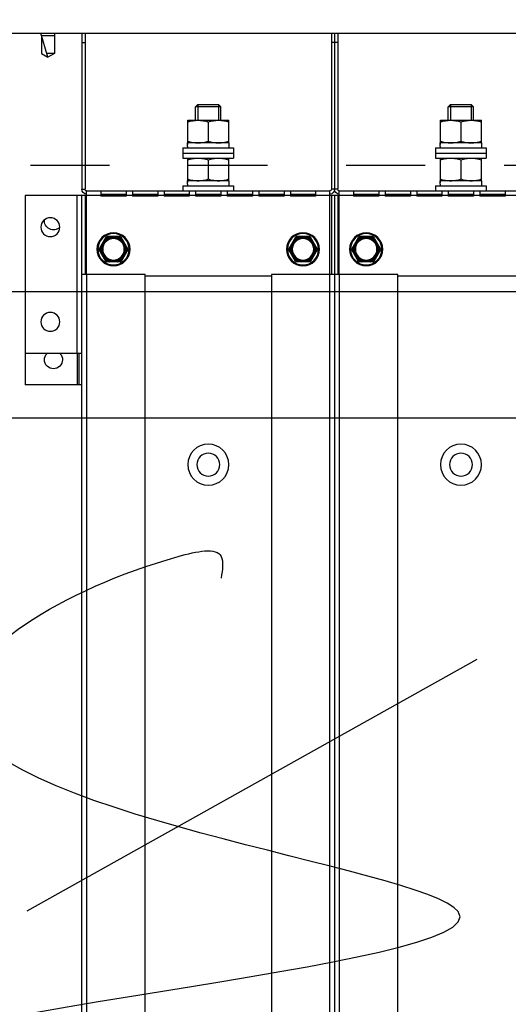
# Model space of a CAD drawing. Header units: millimetres. Extents: x -165365 to -33565, y 7406 to 103342.
# Tile 293 of 352: x -75238 to -75083, y 75494 to 75806. Entities that reach past the tile are written whole.
import ezdxf

# ---------------------------------------------------------------- set-up
doc = ezdxf.new("R2010")
doc.units = ezdxf.units.MM
doc.header["$MEASUREMENT"] = 0
doc.linetypes.add('DASHDOT', pattern=[1, 0.5, -0.25, 0, -0.25])
doc.linetypes.add('Dashed2cust', pattern=[50, 25, -25])
doc.layers.add('ELEK GNIAZDA', color=234, linetype='Continuous')
doc.layers.add('IPHandle', color=7, linetype='Continuous')

# ---------------------------------------------------------------- blocks, each defined once
blk = doc.blocks.new('AVS_IPMC2_RL_2_t')
at = {"color": 7, "linetype": 'DASHDOT', "ltscale": 10}
blk.add_arc((-1.523, 1.523), 28.963, 273.0137, 356.9863, dxfattribs=at)
blk = doc.blocks.new('A$C67D5D007')
for p, q in [((3211, 735.96), (5431, 735.96)), ((3211, 695.96), (5435, 695.96))]:
    blk.add_line(p, q)
at = {"linetype": 'Dashed2cust'}
blk.add_line((255, 655.96), (5435, 655.96), dxfattribs=at)
at = {"layer": 'IPHandle', "xscale": 25.4, "yscale": 25.4}
blk.add_blockref('AVS_IPMC2_RL_2_t', (3979.034, 695.96), dxfattribs=at)
blk = doc.blocks.new('VVS075_H_eh_t')
at = {"color": 7, "linetype": 'Continuous'}
for p, q in [((27.29, 1371.5), (27.29, 241.5)), ((28.79, 266.5), (28.79, 1371.5)), ((47.29, 1371.5), (47.29, 266.5)), ((87.29, 266.5), (87.29, 1371.5)), ((105.79, 1371.5), (105.79, 266.5)), ((107.29, 241.5), (107.29, 1371.5)), ((108.79, 266.5), (108.79, 1371.5)), ((127.29, 1371.5), (127.29, 266.5)), ((9.29, 291.5), (9.29, 301.5)), ((27.29, 301.5), (9.29, 301.5)), ((25.79, 291.5), (25.79, 301.5)), ((26.29, 291.5), (26.29, 301.5)), ((9.29, 241.5), (9.29, 291.5)), ((27.29, 291.5), (9.29, 291.5)), ((25.74, 291.5), (25.74, 241.5)), ((47.29, 266.5), (27.29, 266.5)), ((28.29, 241.5), (28.29, 266.5)), ((28.79, 266.5), (28.79, 240)), ((87.29, 267), (47.29, 267)), ((127.29, 266.5), (87.29, 266.5)), ((105.79, 266.5), (105.79, 240)), ((106.29, 241.5), (106.29, 266.5)), ((108.29, 241.5), (108.29, 266.5)), ((108.79, 266.5), (108.79, 240)), ((167.29, 267), (127.29, 267)), ((34.9, 262.35), (32.76, 258.65)), ((39.43, 262.5), (35.16, 262.5)), ((36, 262.2), (35.95, 262.34)), ((36, 262.5), (36, 262.2)), ((38.58, 262.2), (36, 262.2)), ((38.59, 262.2), (38.59, 262.5)), ((38.63, 262.34), (38.59, 262.2)), ((41.82, 258.65), (39.69, 262.35)), ((94.9, 262.35), (92.76, 258.65)), ((99.43, 262.5), (95.16, 262.5)), ((96, 262.2), (95.95, 262.34)), ((96, 262.5), (96, 262.2)), ((98.58, 262.2), (96, 262.2)), ((98.59, 262.2), (98.59, 262.5)), ((98.63, 262.34), (98.59, 262.2)), ((101.82, 258.65), (99.69, 262.35)), ((114.9, 262.35), (112.76, 258.65)), ((119.43, 262.5), (115.16, 262.5)), ((116, 262.2), (115.95, 262.34)), ((116, 262.5), (116, 262.2)), ((118.58, 262.2), (116, 262.2)), ((118.59, 262.2), (118.59, 262.5)), ((118.63, 262.34), (118.59, 262.2)), ((121.82, 258.65), (119.69, 262.35)), ((33.18, 259.38), (33.44, 259.23)), ((33.44, 259.23), (33.29, 259.26)), ((34.73, 261.47), (33.44, 259.23)), ((34.73, 261.47), (34.47, 261.62)), ((34.64, 261.58), (34.73, 261.47)), ((40.11, 261.62), (39.85, 261.47)), ((39.85, 261.47), (39.95, 261.58)), ((41.14, 259.23), (39.85, 261.47)), ((41.14, 259.23), (41.4, 259.38)), ((41.29, 259.26), (41.14, 259.23)), ((93.18, 259.38), (93.44, 259.23)), ((93.44, 259.23), (93.29, 259.26)), ((94.73, 261.47), (93.44, 259.23)), ((94.73, 261.47), (94.47, 261.62)), ((94.64, 261.58), (94.73, 261.47)), ((100.11, 261.62), (99.85, 261.47)), ((99.85, 261.47), (99.95, 261.58)), ((101.14, 259.23), (99.85, 261.47)), ((101.14, 259.23), (101.4, 259.38)), ((101.29, 259.26), (101.14, 259.23)), ((113.18, 259.38), (113.44, 259.23)), ((113.44, 259.23), (113.29, 259.26)), ((114.73, 261.47), (113.44, 259.23)), ((114.73, 261.47), (114.47, 261.62)), ((114.64, 261.58), (114.73, 261.47)), ((120.11, 261.62), (119.85, 261.47)), ((119.85, 261.47), (119.95, 261.58)), ((121.14, 259.23), (119.85, 261.47)), ((121.14, 259.23), (121.4, 259.38)), ((121.29, 259.26), (121.14, 259.23)), ((34.9, 254.65), (32.76, 258.35)), ((33.44, 257.77), (33.18, 257.62)), ((33.29, 257.74), (33.44, 257.77)), ((34.73, 255.53), (33.44, 257.77)), ((41.82, 258.35), (39.69, 254.65)), ((39.85, 255.53), (41.14, 257.77)), ((41.14, 257.77), (41.29, 257.74)), ((41.4, 257.62), (41.14, 257.77)), ((94.9, 254.65), (92.76, 258.35)), ((93.44, 257.77), (93.18, 257.62)), ((93.29, 257.74), (93.44, 257.77)), ((94.73, 255.53), (93.44, 257.77)), ((101.82, 258.35), (99.69, 254.65)), ((99.85, 255.53), (101.14, 257.77)), ((101.4, 257.62), (101.14, 257.77)), ((101.14, 257.77), (101.29, 257.74)), ((114.9, 254.65), (112.76, 258.35)), ((113.44, 257.77), (113.18, 257.62)), ((113.29, 257.74), (113.44, 257.77)), ((114.73, 255.53), (113.44, 257.77)), ((121.82, 258.35), (119.69, 254.65)), ((119.85, 255.53), (121.14, 257.77)), ((121.4, 257.62), (121.14, 257.77)), ((121.14, 257.77), (121.29, 257.74)), ((34.47, 255.38), (34.73, 255.53)), ((34.73, 255.53), (34.64, 255.42)), ((39.43, 254.5), (35.16, 254.5)), ((35.95, 254.66), (36, 254.8)), ((36, 254.8), (36, 254.5)), ((36, 254.8), (38.58, 254.8)), ((38.59, 254.5), (38.59, 254.8)), ((38.59, 254.8), (38.63, 254.66)), ((39.95, 255.42), (39.85, 255.53)), ((39.85, 255.53), (40.11, 255.38)), ((94.47, 255.38), (94.73, 255.53)), ((94.73, 255.53), (94.64, 255.42)), ((99.43, 254.5), (95.16, 254.5)), ((95.95, 254.66), (96, 254.8)), ((96, 254.8), (96, 254.5)), ((96, 254.8), (98.58, 254.8)), ((98.59, 254.5), (98.59, 254.8)), ((98.59, 254.8), (98.63, 254.66)), ((99.95, 255.42), (99.85, 255.53)), ((99.85, 255.53), (100.11, 255.38)), ((114.47, 255.38), (114.73, 255.53)), ((114.73, 255.53), (114.64, 255.42)), ((119.43, 254.5), (115.16, 254.5)), ((115.95, 254.66), (116, 254.8)), ((116, 254.8), (116, 254.5)), ((116, 254.8), (118.58, 254.8)), ((118.59, 254.5), (118.59, 254.8)), ((118.59, 254.8), (118.63, 254.66)), ((119.95, 255.42), (119.85, 255.53)), ((119.85, 255.53), (120.11, 255.38)), ((27.29, 241.5), (9.29, 241.5)), ((267.29, 241.5), (27.29, 241.5)), ((33.29, 240), (33.29, 241.7)), ((41.29, 241.7), (33.29, 241.7)), ((33.29, 241), (41.29, 241)), ((41.29, 240), (41.29, 241.7)), ((43.29, 240), (43.29, 241.7)), ((51.29, 241.7), (43.29, 241.7)), ((43.29, 241), (51.29, 241)), ((51.29, 240), (51.29, 241.7)), ((53.29, 240), (53.29, 241.7)), ((61.29, 241.7), (53.29, 241.7)), ((53.29, 241), (61.29, 241)), ((59.29, 241), (59.29, 241.5)), ((61.29, 240), (61.29, 241.7)), ((63.29, 240), (63.29, 241.7)), ((71.29, 241.7), (63.29, 241.7)), ((63.29, 241), (71.29, 241)), ((71.29, 240), (71.29, 241.7)), ((73.29, 240), (73.29, 241.7)), ((81.29, 241.7), (73.29, 241.7)), ((73.29, 241), (81.29, 241)), ((75.29, 241), (75.29, 241.5)), ((81.29, 240), (81.29, 241.7)), ((83.29, 240), (83.29, 241.7)), ((91.29, 241.7), (83.29, 241.7)), ((83.29, 241), (91.29, 241)), ((91.29, 240), (91.29, 241.7)), ((93.29, 240), (93.29, 241.7)), ((101.29, 241.7), (93.29, 241.7)), ((93.29, 241), (101.29, 241)), ((101.29, 240), (101.29, 241.7)), ((113.29, 240), (113.29, 241.7)), ((121.29, 241.7), (113.29, 241.7)), ((113.29, 241), (121.29, 241)), ((121.29, 240), (121.29, 241.7)), ((123.29, 240), (123.29, 241.7)), ((131.29, 241.7), (123.29, 241.7)), ((123.29, 241), (131.29, 241)), ((131.29, 240), (131.29, 241.7)), ((133.29, 240), (133.29, 241.7)), ((141.29, 241.7), (133.29, 241.7)), ((133.29, 241), (141.29, 241)), ((139.29, 241), (139.29, 241.5)), ((141.29, 240), (141.29, 241.7)), ((143.29, 240), (143.29, 241.7)), ((151.29, 241.7), (143.29, 241.7)), ((143.29, 241), (151.29, 241)), ((151.29, 240), (151.29, 241.7)), ((153.29, 240), (153.29, 241.7)), ((161.29, 241.7), (153.29, 241.7)), ((153.29, 241), (161.29, 241)), ((155.29, 241), (155.29, 241.5)), ((161.29, 240), (161.29, 241.7)), ((27.29, 190), (27.29, 239.5)), ((27.29, 239.5), (28.29, 239.5)), ((28.29, 190), (28.29, 239.5)), ((28.79, 240), (105.79, 240)), ((59.29, 238.4), (59.29, 240)), ((59.29, 238.4), (75.29, 238.4)), ((60.75, 237.9), (60.75, 238.4)), ((60.75, 236.8), (60.75, 237.3)), ((73.83, 236.8), (73.83, 238.4)), ((75.29, 238.4), (75.29, 240)), ((106.29, 190), (106.29, 239.5)), ((108.29, 239.5), (106.29, 239.5)), ((107.29, 190), (107.29, 239.5)), ((108.29, 190), (108.29, 239.5)), ((108.79, 240), (185.79, 240)), ((139.29, 238.4), (139.29, 240)), ((139.29, 238.4), (155.29, 238.4)), ((140.75, 237.9), (140.75, 238.4)), ((140.75, 236.8), (140.75, 237.3)), ((153.83, 236.8), (153.83, 238.4)), ((155.29, 238.4), (155.29, 240)), ((73.83, 236.8), (60.75, 236.8)), ((60.79, 236.8), (60.79, 229.6)), ((67.29, 230.18), (67.29, 236.22)), ((73.79, 236.8), (73.79, 229.6)), ((153.83, 236.8), (140.75, 236.8)), ((140.79, 236.8), (140.79, 229.6)), ((147.29, 230.18), (147.29, 236.22)), ((153.79, 236.8), (153.79, 229.6)), ((59.29, 226.4), (59.29, 229.6)), ((59.29, 229.6), (75.29, 229.6)), ((59.29, 228), (75.29, 228)), ((75.29, 226.4), (75.29, 229.6)), ((139.29, 226.4), (139.29, 229.6)), ((139.29, 229.6), (155.29, 229.6)), ((139.29, 228), (155.29, 228)), ((155.29, 226.4), (155.29, 229.6)), ((59.29, 226.4), (75.29, 226.4)), ((60.75, 225.9), (60.75, 226.4)), ((60.75, 224.8), (60.75, 225.3)), ((73.83, 224.8), (60.75, 224.8)), ((60.79, 224.8), (60.79, 217.6)), ((73.79, 224.8), (73.79, 217.6)), ((73.83, 224.8), (73.83, 226.4)), ((139.29, 226.4), (155.29, 226.4)), ((140.75, 225.9), (140.75, 226.4)), ((140.75, 224.8), (140.75, 225.3)), ((153.83, 224.8), (140.75, 224.8)), ((140.79, 224.8), (140.79, 217.6)), ((153.79, 224.8), (153.79, 217.6)), ((153.83, 224.8), (153.83, 226.4)), ((67.29, 218.18), (67.29, 224.22)), ((147.29, 218.18), (147.29, 224.22)), ((60.79, 217.6), (73.79, 217.6)), ((63.29, 217.6), (63.29, 213.35)), ((71.29, 217.6), (71.29, 213.35)), ((140.79, 217.6), (153.79, 217.6)), ((143.29, 217.6), (143.29, 213.35)), ((151.29, 217.6), (151.29, 213.35)), ((63.29, 213.35), (64.04, 212.6)), ((71.29, 213.35), (63.29, 213.35)), ((64.04, 212.6), (70.54, 212.6)), ((71.29, 213.35), (70.54, 212.6)), ((143.29, 213.35), (144.04, 212.6)), ((151.29, 213.35), (143.29, 213.35)), ((144.04, 212.6), (150.54, 212.6)), ((151.29, 213.35), (150.54, 212.6)), ((16.54, 197.6), (14.26, 190)), ((14.49, 196.42), (16.54, 197.6)), ((18.59, 196.42), (16.54, 197.6)), ((14.49, 190.77), (14.49, 196.42)), ((18.59, 196.42), (16.19, 196.42)), ((18.59, 190.77), (18.59, 196.42)), ((14.49, 190.77), (18.59, 190.77)), ((18.59, 190.77), (18.82, 190)), ((27.29, 193), (28.29, 193)), ((108.29, 193), (106.29, 193)), ((-1.96, 190), (296.04, 190))]:
    blk.add_line(p, q, dxfattribs=at)
at = {"color": 2, "linetype": 'Continuous'}
for p, q in [((64.04, 212.6), (64.04, 217.6)), ((70.54, 212.6), (70.54, 217.6)), ((144.04, 212.6), (144.04, 217.6)), ((150.54, 212.6), (150.54, 217.6))]:
    blk.add_line(p, q, dxfattribs=at)
at = {"color": 7, "linetype": 'Continuous'}
for centre, radius in [((67.31, 326.75), 6.5), ((147.31, 326.75), 6.5), ((67.31, 326.75), 3.61), ((147.31, 326.75), 3.61), ((17.29, 281.5), 3), ((37.29, 258.5), 5.25), ((37.29, 258.5), 4.95), ((37.29, 258.5), 3.7), ((97.29, 258.5), 5.25), ((97.29, 258.5), 4.95), ((97.29, 258.5), 3.7), ((117.29, 258.5), 5.25), ((117.29, 258.5), 4.95), ((117.29, 258.5), 3.7), ((37.29, 258.5), 3.4), ((97.29, 258.5), 3.4), ((117.29, 258.5), 3.4), ((17.29, 251.5), 3)]:
    blk.add_circle(centre, radius, dxfattribs=at)
for centre, radius, start, end in [((18.29, 293.5), 2.85, 315.3283, 224.6717), ((37.29, 258.5), 4.07, 109.2624, 130.7599), ((37.29, 258.5), 3.92, 109.2697, 130.7298), ((35.16, 262.2), 0.3, 90, 150), ((37.29, 258.5), 3.92, 49.2683, 70.7314), ((37.29, 258.5), 4.07, 49.2707, 70.7292), ((35.79, 19.17), 243.19, 89.1263, 89.3308), ((39.43, 262.2), 0.3, 30, 90), ((-211.67, 112.26), 292.59, 30.6866, 30.8566), ((97.29, 258.5), 4.07, 109.2624, 130.7599), ((97.29, 258.5), 3.92, 109.2697, 130.7298), ((95.16, 262.2), 0.3, 90, 150), ((97.29, 258.5), 3.92, 49.2683, 70.7314), ((97.29, 258.5), 4.07, 49.2707, 70.7292), ((95.79, 19.17), 243.19, 89.1263, 89.3308), ((99.43, 262.2), 0.3, 30, 90), ((-151.67, 112.26), 292.59, 30.6866, 30.8566), ((117.29, 258.5), 4.07, 109.2624, 130.7599), ((117.29, 258.5), 3.92, 109.2697, 130.7298), ((115.16, 262.2), 0.3, 90, 150), ((117.29, 258.5), 3.92, 49.2683, 70.7314), ((117.29, 258.5), 4.07, 49.2707, 70.7292), ((115.79, 19.17), 243.19, 89.1263, 89.3308), ((119.43, 262.2), 0.3, 30, 90), ((-131.67, 112.26), 292.59, 30.6866, 30.8566), ((230.21, 148.51), 225.92, 150.6477, 150.8677), ((37.29, 258.5), 4.07, 169.28, 190.727), ((37.29, 258.5), 3.92, 169.2678, 190.7322), ((37.29, 258.5), 3.92, 349.2678, 10.7322), ((37.29, 258.5), 4.07, 349.2601, 10.7432), ((290.21, 148.51), 225.92, 150.6477, 150.8677), ((97.29, 258.5), 4.07, 169.28, 190.727), ((97.29, 258.5), 3.92, 169.2678, 190.7322), ((97.29, 258.5), 3.92, 349.2678, 10.7322), ((97.29, 258.5), 4.07, 349.2601, 10.7432), ((310.21, 148.51), 225.92, 150.6477, 150.8677), ((117.29, 258.5), 4.07, 169.28, 190.727), ((117.29, 258.5), 3.92, 169.2678, 190.7322), ((117.29, 258.5), 3.92, 349.2678, 10.7322), ((117.29, 258.5), 4.07, 349.2601, 10.7432), ((33.02, 258.5), 0.3, 150, 210), ((241.06, 374.51), 238.33, 209.1275, 209.3362), ((41.56, 258.5), 0.3, 330, 30), ((93.02, 258.5), 0.3, 150, 210), ((301.06, 374.51), 238.33, 209.1275, 209.3362), ((101.56, 258.5), 0.3, 330, 30), ((113.02, 258.5), 0.3, 150, 210), ((321.06, 374.51), 238.33, 209.1275, 209.3362), ((121.56, 258.5), 0.3, 330, 30), ((37.29, 258.5), 4.07, 229.241, 250.7414), ((37.29, 258.5), 3.92, 229.2701, 250.7304), ((35.16, 254.8), 0.3, 210, 270), ((37.29, 258.5), 3.92, 289.2686, 310.7317), ((37.29, 258.5), 4.07, 289.2707, 310.7293), ((35.13, 546.9), 292.26, 270.6864, 270.8566), ((39.43, 254.8), 0.3, 270, 330), ((-169.32, 379.52), 243.3, 329.1263, 329.3307), ((97.29, 258.5), 4.07, 229.241, 250.7414), ((97.29, 258.5), 3.92, 229.2701, 250.7304), ((95.16, 254.8), 0.3, 210, 270), ((97.29, 258.5), 3.92, 289.2686, 310.7317), ((97.29, 258.5), 4.07, 289.2707, 310.7293), ((95.13, 546.9), 292.26, 270.6864, 270.8566), ((99.43, 254.8), 0.3, 270, 330), ((-109.32, 379.52), 243.3, 329.1263, 329.3307), ((117.29, 258.5), 4.07, 229.241, 250.7414), ((117.29, 258.5), 3.92, 229.2701, 250.7304), ((115.16, 254.8), 0.3, 210, 270), ((117.29, 258.5), 3.92, 289.2686, 310.7317), ((117.29, 258.5), 4.07, 289.2707, 310.7293), ((115.13, 546.9), 292.26, 270.6864, 270.8566), ((119.43, 254.8), 0.3, 270, 330), ((-89.32, 379.52), 243.3, 329.1263, 329.3307), ((18.29, 249.5), 2.85, 45.3764, 187.6431), ((28.79, 239.5), 1.5, 90, 180), ((105.79, 239.5), 1.5, 0, 90), ((108.79, 239.5), 1.5, 90, 180), ((28.79, 239.5), 0.5, 90, 180), ((105.79, 239.5), 0.5, 0, 90), ((108.79, 239.5), 0.5, 90, 180)]:
    blk.add_arc(centre, radius, start, end, dxfattribs=at)
for centre, start_param, end_param in [((67.29, 237.9), 4.712389, 4.853728), ((67.29, 237.3), 4.674153, 4.776849), ((147.29, 237.9), 4.712389, 4.853728), ((147.29, 237.3), 4.674153, 4.776849), ((67.29, 225.9), 4.712389, 4.853728), ((67.29, 225.3), 4.674153, 4.776849), ((147.29, 225.9), 4.712389, 4.853728), ((147.29, 225.3), 4.674153, 4.776849)]:
    blk.add_ellipse(centre, major_axis=(0, -7.79), ratio=0.8391, start_param=start_param, end_param=end_param, dxfattribs=at)
for points, knots in [([(34.63, 261.58), (34.71, 261.71), (34.86, 261.96), (35.01, 262.21), (35.08, 262.33)], [0, 0, 0, 0, 0.502746, 1, 1, 1, 1]), ([(34.9, 262.35), (34.9, 262.35), (34.9, 262.36), (34.92, 262.37), (34.94, 262.37), (34.96, 262.37), (34.99, 262.36), (35.03, 262.35), (35.06, 262.34), (35.08, 262.33)], [0, 0, 0, 0, 0.063655, 0.136554, 0.228783, 0.343466, 0.479707, 0.636071, 1, 1, 1, 1]), ([(35.16, 262.5), (35.15, 262.5), (35.14, 262.5), (35.13, 262.49), (35.12, 262.47), (35.11, 262.45), (35.1, 262.43), (35.09, 262.39), (35.08, 262.35), (35.08, 262.33)], [0, 0, 0, 0, 0.063655, 0.136554, 0.228783, 0.343466, 0.479707, 0.636071, 1, 1, 1, 1]), ([(35.08, 262.33), (35.15, 262.33), (35.44, 262.34), (35.73, 262.34), (35.95, 262.34)], [0, 0, 0, 0, 0.247948, 1, 1, 1, 1]), ([(35.95, 262.34), (35.95, 262.36), (35.95, 262.39), (35.96, 262.43), (35.97, 262.46), (35.97, 262.47), (35.98, 262.49), (35.99, 262.5), (36, 262.5)], [0, 0, 0, 0, 0.385515, 0.548951, 0.688666, 0.803189, 0.891851, 1, 1, 1, 1]), ([(38.59, 262.5), (38.59, 262.5), (38.59, 262.5), (38.59, 262.5), (38.59, 262.49), (38.6, 262.49), (38.61, 262.48), (38.62, 262.46), (38.62, 262.43), (38.63, 262.41), (38.63, 262.37), (38.63, 262.35), (38.63, 262.34)], [0, 0, 0, 0, 0.00926, 0.031065, 0.06282, 0.102186, 0.196528, 0.311148, 0.450249, 0.614436, 0.799525, 1, 1, 1, 1]), ([(39.43, 262.5), (39.43, 262.5), (39.44, 262.5), (39.45, 262.49), (39.46, 262.47), (39.47, 262.45), (39.48, 262.43), (39.49, 262.39), (39.5, 262.35), (39.5, 262.33)], [0, 0, 0, 0, 0.063655, 0.136554, 0.228783, 0.343466, 0.479707, 0.636071, 1, 1, 1, 1]), ([(39.69, 262.35), (39.69, 262.35), (39.68, 262.36), (39.66, 262.37), (39.65, 262.37), (39.62, 262.37), (39.6, 262.36), (39.56, 262.35), (39.52, 262.34), (39.5, 262.33)], [0, 0, 0, 0, 0.063655, 0.136554, 0.228783, 0.343466, 0.479707, 0.636071, 1, 1, 1, 1]), ([(94.63, 261.58), (94.71, 261.71), (94.86, 261.96), (95.01, 262.21), (95.08, 262.33)], [0, 0, 0, 0, 0.502746, 1, 1, 1, 1]), ([(94.9, 262.35), (94.9, 262.35), (94.9, 262.36), (94.92, 262.37), (94.94, 262.37), (94.96, 262.37), (94.99, 262.36), (95.03, 262.35), (95.06, 262.34), (95.08, 262.33)], [0, 0, 0, 0, 0.063655, 0.136554, 0.228783, 0.343466, 0.479707, 0.636071, 1, 1, 1, 1]), ([(95.16, 262.5), (95.15, 262.5), (95.14, 262.5), (95.13, 262.49), (95.12, 262.47), (95.11, 262.45), (95.1, 262.43), (95.09, 262.39), (95.08, 262.35), (95.08, 262.33)], [0, 0, 0, 0, 0.063655, 0.136554, 0.228783, 0.343466, 0.479707, 0.636071, 1, 1, 1, 1]), ([(95.08, 262.33), (95.15, 262.33), (95.44, 262.34), (95.73, 262.34), (95.95, 262.34)], [0, 0, 0, 0, 0.247948, 1, 1, 1, 1]), ([(95.95, 262.34), (95.95, 262.36), (95.95, 262.39), (95.96, 262.43), (95.97, 262.46), (95.97, 262.47), (95.98, 262.49), (95.99, 262.5), (96, 262.5)], [0, 0, 0, 0, 0.385515, 0.548951, 0.688666, 0.803189, 0.891851, 1, 1, 1, 1]), ([(98.59, 262.5), (98.59, 262.5), (98.59, 262.5), (98.59, 262.5), (98.59, 262.49), (98.6, 262.49), (98.61, 262.48), (98.62, 262.46), (98.62, 262.43), (98.63, 262.41), (98.63, 262.37), (98.63, 262.35), (98.63, 262.34)], [0, 0, 0, 0, 0.00926, 0.031065, 0.06282, 0.102186, 0.196528, 0.311148, 0.450249, 0.614436, 0.799525, 1, 1, 1, 1]), ([(99.43, 262.5), (99.43, 262.5), (99.44, 262.5), (99.45, 262.49), (99.46, 262.47), (99.47, 262.45), (99.48, 262.43), (99.49, 262.39), (99.5, 262.35), (99.5, 262.33)], [0, 0, 0, 0, 0.063655, 0.136554, 0.228783, 0.343466, 0.479707, 0.636071, 1, 1, 1, 1]), ([(99.69, 262.35), (99.69, 262.35), (99.68, 262.36), (99.66, 262.37), (99.65, 262.37), (99.62, 262.37), (99.6, 262.36), (99.56, 262.35), (99.52, 262.34), (99.5, 262.33)], [0, 0, 0, 0, 0.063655, 0.136554, 0.228783, 0.343466, 0.479707, 0.636071, 1, 1, 1, 1]), ([(114.63, 261.58), (114.71, 261.71), (114.86, 261.96), (115.01, 262.21), (115.08, 262.33)], [0, 0, 0, 0, 0.502746, 1, 1, 1, 1]), ([(114.9, 262.35), (114.9, 262.35), (114.9, 262.36), (114.92, 262.37), (114.94, 262.37), (114.96, 262.37), (114.99, 262.36), (115.03, 262.35), (115.06, 262.34), (115.08, 262.33)], [0, 0, 0, 0, 0.063655, 0.136554, 0.228783, 0.343466, 0.479707, 0.636071, 1, 1, 1, 1]), ([(115.16, 262.5), (115.15, 262.5), (115.14, 262.5), (115.13, 262.49), (115.12, 262.47), (115.11, 262.45), (115.1, 262.43), (115.09, 262.39), (115.08, 262.35), (115.08, 262.33)], [0, 0, 0, 0, 0.063655, 0.136554, 0.228783, 0.343466, 0.479707, 0.636071, 1, 1, 1, 1]), ([(115.08, 262.33), (115.15, 262.33), (115.44, 262.34), (115.73, 262.34), (115.95, 262.34)], [0, 0, 0, 0, 0.247948, 1, 1, 1, 1]), ([(115.95, 262.34), (115.95, 262.36), (115.95, 262.39), (115.96, 262.43), (115.97, 262.46), (115.97, 262.47), (115.98, 262.49), (115.99, 262.5), (116, 262.5)], [0, 0, 0, 0, 0.385515, 0.548951, 0.688666, 0.803189, 0.891851, 1, 1, 1, 1]), ([(118.59, 262.5), (118.59, 262.5), (118.59, 262.5), (118.59, 262.5), (118.59, 262.49), (118.6, 262.49), (118.61, 262.48), (118.62, 262.46), (118.62, 262.43), (118.63, 262.41), (118.63, 262.37), (118.63, 262.35), (118.63, 262.34)], [0, 0, 0, 0, 0.00926, 0.031065, 0.06282, 0.102186, 0.196528, 0.311148, 0.450249, 0.614436, 0.799525, 1, 1, 1, 1]), ([(119.43, 262.5), (119.43, 262.5), (119.44, 262.5), (119.45, 262.49), (119.46, 262.47), (119.47, 262.45), (119.48, 262.43), (119.49, 262.39), (119.5, 262.35), (119.5, 262.33)], [0, 0, 0, 0, 0.063655, 0.136554, 0.228783, 0.343466, 0.479707, 0.636071, 1, 1, 1, 1]), ([(119.69, 262.35), (119.69, 262.35), (119.68, 262.36), (119.66, 262.37), (119.65, 262.37), (119.62, 262.37), (119.6, 262.36), (119.56, 262.35), (119.52, 262.34), (119.5, 262.33)], [0, 0, 0, 0, 0.063655, 0.136554, 0.228783, 0.343466, 0.479707, 0.636071, 1, 1, 1, 1]), ([(33.29, 259.26), (33.28, 259.27), (33.25, 259.29), (33.22, 259.32), (33.2, 259.33), (33.19, 259.35), (33.18, 259.36), (33.18, 259.37), (33.18, 259.38)], [0, 0, 0, 0, 0.385525, 0.548965, 0.688683, 0.803208, 0.891868, 1, 1, 1, 1]), ([(34.47, 261.62), (34.47, 261.62), (34.48, 261.62), (34.48, 261.62), (34.48, 261.62), (34.49, 261.63), (34.51, 261.63), (34.53, 261.62), (34.55, 261.62), (34.58, 261.61), (34.61, 261.6), (34.63, 261.59), (34.64, 261.58)], [0, 0, 0, 0, 0.009197, 0.030952, 0.062668, 0.102006, 0.19633, 0.310966, 0.4501, 0.614328, 0.799469, 1, 1, 1, 1]), ([(39.95, 261.58), (39.97, 261.59), (40, 261.61), (40.03, 261.62), (40.06, 261.62), (40.08, 261.63), (40.09, 261.63), (40.11, 261.63), (40.11, 261.62)], [0, 0, 0, 0, 0.385393, 0.548777, 0.688455, 0.802963, 0.891644, 1, 1, 1, 1]), ([(41.4, 259.38), (41.4, 259.38), (41.4, 259.38), (41.4, 259.37), (41.4, 259.37), (41.4, 259.36), (41.39, 259.35), (41.38, 259.33), (41.36, 259.32), (41.34, 259.3), (41.32, 259.28), (41.3, 259.26), (41.29, 259.26)], [0, 0, 0, 0, 0.009189, 0.030936, 0.062647, 0.101981, 0.196303, 0.310941, 0.450079, 0.614313, 0.799461, 1, 1, 1, 1]), ([(41.29, 259.26), (41.36, 259.13), (41.5, 258.88), (41.64, 258.63), (41.71, 258.5)], [0, 0, 0, 0, 0.50272, 1, 1, 1, 1]), ([(93.29, 259.26), (93.28, 259.27), (93.25, 259.29), (93.22, 259.32), (93.2, 259.33), (93.19, 259.35), (93.18, 259.36), (93.18, 259.37), (93.18, 259.38)], [0, 0, 0, 0, 0.385525, 0.548965, 0.688683, 0.803208, 0.891868, 1, 1, 1, 1]), ([(94.47, 261.62), (94.47, 261.62), (94.48, 261.62), (94.48, 261.62), (94.48, 261.62), (94.49, 261.63), (94.51, 261.63), (94.53, 261.62), (94.55, 261.62), (94.58, 261.61), (94.61, 261.6), (94.63, 261.59), (94.64, 261.58)], [0, 0, 0, 0, 0.009197, 0.030952, 0.062668, 0.102006, 0.19633, 0.310966, 0.4501, 0.614328, 0.799469, 1, 1, 1, 1]), ([(99.95, 261.58), (99.97, 261.59), (100, 261.61), (100.03, 261.62), (100.06, 261.62), (100.08, 261.63), (100.09, 261.63), (100.11, 261.63), (100.11, 261.62)], [0, 0, 0, 0, 0.385393, 0.548777, 0.688455, 0.802963, 0.891644, 1, 1, 1, 1]), ([(101.4, 259.38), (101.4, 259.38), (101.4, 259.38), (101.4, 259.37), (101.4, 259.37), (101.4, 259.36), (101.39, 259.35), (101.38, 259.33), (101.36, 259.32), (101.34, 259.3), (101.32, 259.28), (101.3, 259.26), (101.29, 259.26)], [0, 0, 0, 0, 0.009189, 0.030936, 0.062647, 0.101981, 0.196303, 0.310941, 0.450079, 0.614313, 0.799461, 1, 1, 1, 1]), ([(101.29, 259.26), (101.36, 259.13), (101.5, 258.88), (101.64, 258.63), (101.71, 258.5)], [0, 0, 0, 0, 0.50272, 1, 1, 1, 1]), ([(113.29, 259.26), (113.28, 259.27), (113.25, 259.29), (113.22, 259.32), (113.2, 259.33), (113.19, 259.35), (113.18, 259.36), (113.18, 259.37), (113.18, 259.38)], [0, 0, 0, 0, 0.385525, 0.548965, 0.688683, 0.803208, 0.891868, 1, 1, 1, 1]), ([(114.47, 261.62), (114.47, 261.62), (114.48, 261.62), (114.48, 261.62), (114.48, 261.62), (114.49, 261.63), (114.51, 261.63), (114.53, 261.62), (114.55, 261.62), (114.58, 261.61), (114.61, 261.6), (114.63, 261.59), (114.64, 261.58)], [0, 0, 0, 0, 0.009197, 0.030952, 0.062668, 0.102006, 0.19633, 0.310966, 0.4501, 0.614328, 0.799469, 1, 1, 1, 1]), ([(119.95, 261.58), (119.97, 261.59), (120, 261.61), (120.03, 261.62), (120.06, 261.62), (120.08, 261.63), (120.09, 261.63), (120.11, 261.63), (120.11, 261.62)], [0, 0, 0, 0, 0.385393, 0.548777, 0.688455, 0.802963, 0.891644, 1, 1, 1, 1]), ([(121.4, 259.38), (121.4, 259.38), (121.4, 259.38), (121.4, 259.37), (121.4, 259.37), (121.4, 259.36), (121.39, 259.35), (121.38, 259.33), (121.36, 259.32), (121.34, 259.3), (121.32, 259.28), (121.3, 259.26), (121.29, 259.26)], [0, 0, 0, 0, 0.009189, 0.030936, 0.062647, 0.101981, 0.196303, 0.310941, 0.450079, 0.614313, 0.799461, 1, 1, 1, 1]), ([(121.29, 259.26), (121.36, 259.13), (121.5, 258.88), (121.64, 258.63), (121.71, 258.5)], [0, 0, 0, 0, 0.50272, 1, 1, 1, 1]), ([(32.76, 258.65), (32.76, 258.65), (32.75, 258.64), (32.76, 258.62), (32.77, 258.61), (32.78, 258.59), (32.79, 258.57), (32.82, 258.54), (32.85, 258.52), (32.87, 258.5)], [0, 0, 0, 0, 0.063655, 0.136554, 0.228783, 0.343466, 0.479707, 0.636071, 1, 1, 1, 1]), ([(32.76, 258.35), (32.76, 258.35), (32.75, 258.36), (32.76, 258.38), (32.77, 258.39), (32.78, 258.41), (32.79, 258.43), (32.82, 258.46), (32.85, 258.48), (32.87, 258.5)], [0, 0, 0, 0, 0.063655, 0.136554, 0.228783, 0.343466, 0.479707, 0.636071, 1, 1, 1, 1]), ([(33.18, 257.62), (33.18, 257.62), (33.18, 257.62), (33.18, 257.63), (33.18, 257.63), (33.18, 257.64), (33.19, 257.65), (33.2, 257.67), (33.22, 257.68), (33.24, 257.7), (33.27, 257.72), (33.28, 257.74), (33.29, 257.74)], [0, 0, 0, 0, 0.00918, 0.030921, 0.062627, 0.101958, 0.196277, 0.310917, 0.45006, 0.614299, 0.799454, 1, 1, 1, 1]), ([(41.71, 258.5), (41.64, 258.37), (41.5, 258.12), (41.36, 257.87), (41.29, 257.74)], [0, 0, 0, 0, 0.497285, 1, 1, 1, 1]), ([(41.29, 257.74), (41.31, 257.73), (41.33, 257.71), (41.36, 257.68), (41.38, 257.67), (41.39, 257.65), (41.4, 257.64), (41.41, 257.63), (41.4, 257.62)], [0, 0, 0, 0, 0.385513, 0.548948, 0.688663, 0.803186, 0.891848, 1, 1, 1, 1]), ([(41.82, 258.65), (41.83, 258.65), (41.83, 258.64), (41.83, 258.62), (41.82, 258.61), (41.81, 258.59), (41.79, 258.57), (41.76, 258.54), (41.73, 258.52), (41.71, 258.5)], [0, 0, 0, 0, 0.063655, 0.136554, 0.228783, 0.343466, 0.479707, 0.636071, 1, 1, 1, 1]), ([(41.82, 258.35), (41.83, 258.35), (41.83, 258.36), (41.83, 258.38), (41.82, 258.39), (41.81, 258.41), (41.79, 258.43), (41.76, 258.46), (41.73, 258.48), (41.71, 258.5)], [0, 0, 0, 0, 0.063655, 0.136554, 0.228783, 0.343466, 0.479707, 0.636071, 1, 1, 1, 1]), ([(92.76, 258.65), (92.76, 258.65), (92.75, 258.64), (92.76, 258.62), (92.77, 258.61), (92.78, 258.59), (92.79, 258.57), (92.82, 258.54), (92.85, 258.52), (92.87, 258.5)], [0, 0, 0, 0, 0.063655, 0.136554, 0.228783, 0.343466, 0.479707, 0.636071, 1, 1, 1, 1]), ([(92.76, 258.35), (92.76, 258.35), (92.75, 258.36), (92.76, 258.38), (92.77, 258.39), (92.78, 258.41), (92.79, 258.43), (92.82, 258.46), (92.85, 258.48), (92.87, 258.5)], [0, 0, 0, 0, 0.063655, 0.136554, 0.228783, 0.343466, 0.479707, 0.636071, 1, 1, 1, 1]), ([(93.18, 257.62), (93.18, 257.62), (93.18, 257.62), (93.18, 257.63), (93.18, 257.63), (93.18, 257.64), (93.19, 257.65), (93.2, 257.67), (93.22, 257.68), (93.24, 257.7), (93.27, 257.72), (93.28, 257.74), (93.29, 257.74)], [0, 0, 0, 0, 0.00918, 0.030921, 0.062627, 0.101958, 0.196277, 0.310917, 0.45006, 0.614299, 0.799454, 1, 1, 1, 1]), ([(101.71, 258.5), (101.64, 258.37), (101.5, 258.12), (101.36, 257.87), (101.29, 257.74)], [0, 0, 0, 0, 0.497285, 1, 1, 1, 1]), ([(101.29, 257.74), (101.31, 257.73), (101.33, 257.71), (101.36, 257.68), (101.38, 257.67), (101.39, 257.65), (101.4, 257.64), (101.41, 257.63), (101.4, 257.62)], [0, 0, 0, 0, 0.385513, 0.548948, 0.688663, 0.803186, 0.891848, 1, 1, 1, 1]), ([(101.82, 258.65), (101.83, 258.65), (101.83, 258.64), (101.83, 258.62), (101.82, 258.61), (101.81, 258.59), (101.79, 258.57), (101.76, 258.54), (101.73, 258.52), (101.71, 258.5)], [0, 0, 0, 0, 0.063655, 0.136554, 0.228783, 0.343466, 0.479707, 0.636071, 1, 1, 1, 1]), ([(101.82, 258.35), (101.83, 258.35), (101.83, 258.36), (101.83, 258.38), (101.82, 258.39), (101.81, 258.41), (101.79, 258.43), (101.76, 258.46), (101.73, 258.48), (101.71, 258.5)], [0, 0, 0, 0, 0.063655, 0.136554, 0.228783, 0.343466, 0.479707, 0.636071, 1, 1, 1, 1]), ([(112.76, 258.65), (112.76, 258.65), (112.75, 258.64), (112.76, 258.62), (112.77, 258.61), (112.78, 258.59), (112.79, 258.57), (112.82, 258.54), (112.85, 258.52), (112.87, 258.5)], [0, 0, 0, 0, 0.063655, 0.136554, 0.228783, 0.343466, 0.479707, 0.636071, 1, 1, 1, 1]), ([(112.76, 258.35), (112.76, 258.35), (112.75, 258.36), (112.76, 258.38), (112.77, 258.39), (112.78, 258.41), (112.79, 258.43), (112.82, 258.46), (112.85, 258.48), (112.87, 258.5)], [0, 0, 0, 0, 0.063655, 0.136554, 0.228783, 0.343466, 0.479707, 0.636071, 1, 1, 1, 1]), ([(113.18, 257.62), (113.18, 257.62), (113.18, 257.62), (113.18, 257.63), (113.18, 257.63), (113.18, 257.64), (113.19, 257.65), (113.2, 257.67), (113.22, 257.68), (113.24, 257.7), (113.27, 257.72), (113.28, 257.74), (113.29, 257.74)], [0, 0, 0, 0, 0.00918, 0.030921, 0.062627, 0.101958, 0.196277, 0.310917, 0.45006, 0.614299, 0.799454, 1, 1, 1, 1]), ([(121.71, 258.5), (121.64, 258.37), (121.5, 258.12), (121.36, 257.87), (121.29, 257.74)], [0, 0, 0, 0, 0.497285, 1, 1, 1, 1]), ([(121.29, 257.74), (121.31, 257.73), (121.33, 257.71), (121.36, 257.68), (121.38, 257.67), (121.39, 257.65), (121.4, 257.64), (121.41, 257.63), (121.4, 257.62)], [0, 0, 0, 0, 0.385513, 0.548948, 0.688663, 0.803186, 0.891848, 1, 1, 1, 1]), ([(121.82, 258.65), (121.83, 258.65), (121.83, 258.64), (121.83, 258.62), (121.82, 258.61), (121.81, 258.59), (121.79, 258.57), (121.76, 258.54), (121.73, 258.52), (121.71, 258.5)], [0, 0, 0, 0, 0.063655, 0.136554, 0.228783, 0.343466, 0.479707, 0.636071, 1, 1, 1, 1]), ([(121.82, 258.35), (121.83, 258.35), (121.83, 258.36), (121.83, 258.38), (121.82, 258.39), (121.81, 258.41), (121.79, 258.43), (121.76, 258.46), (121.73, 258.48), (121.71, 258.5)], [0, 0, 0, 0, 0.063655, 0.136554, 0.228783, 0.343466, 0.479707, 0.636071, 1, 1, 1, 1]), ([(34.64, 255.42), (34.62, 255.41), (34.59, 255.39), (34.55, 255.38), (34.53, 255.38), (34.51, 255.37), (34.49, 255.37), (34.48, 255.37), (34.47, 255.38)], [0, 0, 0, 0, 0.385498, 0.548927, 0.688637, 0.803159, 0.891823, 1, 1, 1, 1]), ([(35.08, 254.67), (35.01, 254.79), (34.86, 255.04), (34.71, 255.29), (34.63, 255.42)], [0, 0, 0, 0, 0.497255, 1, 1, 1, 1]), ([(34.9, 254.65), (34.9, 254.65), (34.9, 254.64), (34.92, 254.63), (34.94, 254.63), (34.96, 254.63), (34.99, 254.64), (35.03, 254.65), (35.06, 254.66), (35.08, 254.67)], [0, 0, 0, 0, 0.063655, 0.136554, 0.228783, 0.343466, 0.479707, 0.636071, 1, 1, 1, 1]), ([(35.95, 254.66), (35.8, 254.66), (35.51, 254.66), (35.22, 254.67), (35.08, 254.67)], [0, 0, 0, 0, 0.502718, 1, 1, 1, 1]), ([(35.16, 254.5), (35.15, 254.5), (35.14, 254.5), (35.13, 254.51), (35.12, 254.53), (35.11, 254.55), (35.1, 254.57), (35.09, 254.61), (35.08, 254.65), (35.08, 254.67)], [0, 0, 0, 0, 0.063655, 0.136554, 0.228783, 0.343466, 0.479707, 0.636071, 1, 1, 1, 1]), ([(36, 254.5), (36, 254.5), (36, 254.5), (35.99, 254.5), (35.99, 254.51), (35.98, 254.51), (35.97, 254.52), (35.97, 254.54), (35.96, 254.57), (35.96, 254.59), (35.95, 254.63), (35.95, 254.65), (35.95, 254.66)], [0, 0, 0, 0, 0.009188, 0.030934, 0.062645, 0.101978, 0.1963, 0.310938, 0.450077, 0.614311, 0.79946, 1, 1, 1, 1]), ([(38.63, 254.66), (38.63, 254.64), (38.63, 254.61), (38.62, 254.57), (38.61, 254.54), (38.61, 254.53), (38.6, 254.51), (38.59, 254.5), (38.59, 254.5)], [0, 0, 0, 0, 0.385393, 0.548777, 0.688454, 0.802963, 0.891644, 1, 1, 1, 1]), ([(39.43, 254.5), (39.43, 254.5), (39.44, 254.5), (39.45, 254.51), (39.46, 254.53), (39.47, 254.55), (39.48, 254.57), (39.49, 254.61), (39.5, 254.65), (39.5, 254.67)], [0, 0, 0, 0, 0.063655, 0.136554, 0.228783, 0.343466, 0.479707, 0.636071, 1, 1, 1, 1]), ([(39.69, 254.65), (39.69, 254.65), (39.68, 254.64), (39.66, 254.63), (39.65, 254.63), (39.62, 254.63), (39.6, 254.64), (39.56, 254.65), (39.52, 254.66), (39.5, 254.67)], [0, 0, 0, 0, 0.063655, 0.136554, 0.228783, 0.343466, 0.479707, 0.636071, 1, 1, 1, 1]), ([(40.11, 255.38), (40.11, 255.38), (40.11, 255.38), (40.1, 255.38), (40.1, 255.37), (40.09, 255.37), (40.08, 255.37), (40.06, 255.38), (40.03, 255.38), (40.01, 255.39), (39.98, 255.4), (39.96, 255.41), (39.95, 255.42)], [0, 0, 0, 0, 0.00926, 0.031065, 0.06282, 0.102185, 0.196528, 0.311147, 0.450249, 0.614435, 0.799525, 1, 1, 1, 1]), ([(94.64, 255.42), (94.62, 255.41), (94.59, 255.39), (94.55, 255.38), (94.53, 255.38), (94.51, 255.37), (94.49, 255.37), (94.48, 255.37), (94.47, 255.38)], [0, 0, 0, 0, 0.385498, 0.548927, 0.688637, 0.803159, 0.891823, 1, 1, 1, 1]), ([(95.08, 254.67), (95.01, 254.79), (94.86, 255.04), (94.71, 255.29), (94.63, 255.42)], [0, 0, 0, 0, 0.497255, 1, 1, 1, 1]), ([(94.9, 254.65), (94.9, 254.65), (94.9, 254.64), (94.92, 254.63), (94.94, 254.63), (94.96, 254.63), (94.99, 254.64), (95.03, 254.65), (95.06, 254.66), (95.08, 254.67)], [0, 0, 0, 0, 0.063655, 0.136554, 0.228783, 0.343466, 0.479707, 0.636071, 1, 1, 1, 1]), ([(95.95, 254.66), (95.8, 254.66), (95.51, 254.66), (95.22, 254.67), (95.08, 254.67)], [0, 0, 0, 0, 0.502718, 1, 1, 1, 1]), ([(95.16, 254.5), (95.15, 254.5), (95.14, 254.5), (95.13, 254.51), (95.12, 254.53), (95.11, 254.55), (95.1, 254.57), (95.09, 254.61), (95.08, 254.65), (95.08, 254.67)], [0, 0, 0, 0, 0.063655, 0.136554, 0.228783, 0.343466, 0.479707, 0.636071, 1, 1, 1, 1]), ([(96, 254.5), (96, 254.5), (96, 254.5), (95.99, 254.5), (95.99, 254.51), (95.98, 254.51), (95.97, 254.52), (95.97, 254.54), (95.96, 254.57), (95.96, 254.59), (95.95, 254.63), (95.95, 254.65), (95.95, 254.66)], [0, 0, 0, 0, 0.009188, 0.030934, 0.062645, 0.101978, 0.1963, 0.310938, 0.450077, 0.614311, 0.79946, 1, 1, 1, 1]), ([(98.63, 254.66), (98.63, 254.64), (98.63, 254.61), (98.62, 254.57), (98.61, 254.54), (98.61, 254.53), (98.6, 254.51), (98.59, 254.5), (98.59, 254.5)], [0, 0, 0, 0, 0.385393, 0.548777, 0.688454, 0.802963, 0.891644, 1, 1, 1, 1]), ([(99.43, 254.5), (99.43, 254.5), (99.44, 254.5), (99.45, 254.51), (99.46, 254.53), (99.47, 254.55), (99.48, 254.57), (99.49, 254.61), (99.5, 254.65), (99.5, 254.67)], [0, 0, 0, 0, 0.063655, 0.136554, 0.228783, 0.343466, 0.479707, 0.636071, 1, 1, 1, 1]), ([(99.69, 254.65), (99.69, 254.65), (99.68, 254.64), (99.66, 254.63), (99.65, 254.63), (99.62, 254.63), (99.6, 254.64), (99.56, 254.65), (99.52, 254.66), (99.5, 254.67)], [0, 0, 0, 0, 0.063655, 0.136554, 0.228783, 0.343466, 0.479707, 0.636071, 1, 1, 1, 1]), ([(100.11, 255.38), (100.11, 255.38), (100.11, 255.38), (100.1, 255.38), (100.1, 255.37), (100.09, 255.37), (100.08, 255.37), (100.06, 255.38), (100.03, 255.38), (100.01, 255.39), (99.98, 255.4), (99.96, 255.41), (99.95, 255.42)], [0, 0, 0, 0, 0.00926, 0.031065, 0.06282, 0.102185, 0.196528, 0.311147, 0.450249, 0.614435, 0.799525, 1, 1, 1, 1]), ([(114.64, 255.42), (114.62, 255.41), (114.59, 255.39), (114.55, 255.38), (114.53, 255.38), (114.51, 255.37), (114.49, 255.37), (114.48, 255.37), (114.47, 255.38)], [0, 0, 0, 0, 0.385498, 0.548927, 0.688637, 0.803159, 0.891823, 1, 1, 1, 1]), ([(115.08, 254.67), (115.01, 254.79), (114.86, 255.04), (114.71, 255.29), (114.63, 255.42)], [0, 0, 0, 0, 0.497255, 1, 1, 1, 1]), ([(114.9, 254.65), (114.9, 254.65), (114.9, 254.64), (114.92, 254.63), (114.94, 254.63), (114.96, 254.63), (114.99, 254.64), (115.03, 254.65), (115.06, 254.66), (115.08, 254.67)], [0, 0, 0, 0, 0.063655, 0.136554, 0.228783, 0.343466, 0.479707, 0.636071, 1, 1, 1, 1]), ([(115.95, 254.66), (115.8, 254.66), (115.51, 254.66), (115.22, 254.67), (115.08, 254.67)], [0, 0, 0, 0, 0.502718, 1, 1, 1, 1]), ([(115.16, 254.5), (115.15, 254.5), (115.14, 254.5), (115.13, 254.51), (115.12, 254.53), (115.11, 254.55), (115.1, 254.57), (115.09, 254.61), (115.08, 254.65), (115.08, 254.67)], [0, 0, 0, 0, 0.063655, 0.136554, 0.228783, 0.343466, 0.479707, 0.636071, 1, 1, 1, 1]), ([(116, 254.5), (116, 254.5), (116, 254.5), (115.99, 254.5), (115.99, 254.51), (115.98, 254.51), (115.97, 254.52), (115.97, 254.54), (115.96, 254.57), (115.96, 254.59), (115.95, 254.63), (115.95, 254.65), (115.95, 254.66)], [0, 0, 0, 0, 0.009188, 0.030934, 0.062645, 0.101978, 0.1963, 0.310938, 0.450077, 0.614311, 0.79946, 1, 1, 1, 1]), ([(118.63, 254.66), (118.63, 254.64), (118.63, 254.61), (118.62, 254.57), (118.61, 254.54), (118.61, 254.53), (118.6, 254.51), (118.59, 254.5), (118.59, 254.5)], [0, 0, 0, 0, 0.385393, 0.548777, 0.688454, 0.802963, 0.891644, 1, 1, 1, 1]), ([(119.43, 254.5), (119.43, 254.5), (119.44, 254.5), (119.45, 254.51), (119.46, 254.53), (119.47, 254.55), (119.48, 254.57), (119.49, 254.61), (119.5, 254.65), (119.5, 254.67)], [0, 0, 0, 0, 0.063655, 0.136554, 0.228783, 0.343466, 0.479707, 0.636071, 1, 1, 1, 1]), ([(119.69, 254.65), (119.69, 254.65), (119.68, 254.64), (119.66, 254.63), (119.65, 254.63), (119.62, 254.63), (119.6, 254.64), (119.56, 254.65), (119.52, 254.66), (119.5, 254.67)], [0, 0, 0, 0, 0.063655, 0.136554, 0.228783, 0.343466, 0.479707, 0.636071, 1, 1, 1, 1]), ([(120.11, 255.38), (120.11, 255.38), (120.11, 255.38), (120.1, 255.38), (120.1, 255.37), (120.09, 255.37), (120.08, 255.37), (120.06, 255.38), (120.03, 255.38), (120.01, 255.39), (119.98, 255.4), (119.96, 255.41), (119.95, 255.42)], [0, 0, 0, 0, 0.00926, 0.031065, 0.06282, 0.102185, 0.196528, 0.311147, 0.450249, 0.614435, 0.799525, 1, 1, 1, 1]), ([(60.79, 236.22), (61.06, 236.31), (61.59, 236.47), (62.4, 236.65), (63.22, 236.77), (63.77, 236.8), (64.04, 236.8)], [0, 0, 0, 0, 0.251418, 0.50175, 0.75115, 1, 1, 1, 1]), ([(64.04, 236.8), (64.32, 236.8), (64.87, 236.77), (65.69, 236.65), (66.5, 236.47), (67.03, 236.31), (67.29, 236.22)], [0, 0, 0, 0, 0.248851, 0.49825, 0.748582, 1, 1, 1, 1]), ([(67.29, 236.22), (67.56, 236.31), (68.09, 236.47), (68.9, 236.65), (69.72, 236.77), (70.27, 236.8), (70.54, 236.8)], [0, 0, 0, 0, 0.251418, 0.50175, 0.75115, 1, 1, 1, 1]), ([(70.54, 236.8), (70.82, 236.8), (71.37, 236.77), (72.19, 236.65), (73, 236.47), (73.53, 236.31), (73.79, 236.22)], [0, 0, 0, 0, 0.248851, 0.49825, 0.748582, 1, 1, 1, 1]), ([(140.79, 236.22), (141.06, 236.31), (141.59, 236.47), (142.4, 236.65), (143.22, 236.77), (143.77, 236.8), (144.04, 236.8)], [0, 0, 0, 0, 0.251418, 0.50175, 0.75115, 1, 1, 1, 1]), ([(144.04, 236.8), (144.32, 236.8), (144.87, 236.77), (145.69, 236.65), (146.5, 236.47), (147.03, 236.31), (147.29, 236.22)], [0, 0, 0, 0, 0.248851, 0.49825, 0.748582, 1, 1, 1, 1]), ([(147.29, 236.22), (147.56, 236.31), (148.09, 236.47), (148.9, 236.65), (149.72, 236.77), (150.27, 236.8), (150.54, 236.8)], [0, 0, 0, 0, 0.251418, 0.50175, 0.75115, 1, 1, 1, 1]), ([(150.54, 236.8), (150.82, 236.8), (151.37, 236.77), (152.19, 236.65), (153, 236.47), (153.53, 236.31), (153.79, 236.22)], [0, 0, 0, 0, 0.248851, 0.49825, 0.748582, 1, 1, 1, 1]), ([(60.79, 230.18), (61.06, 230.09), (61.59, 229.93), (62.4, 229.75), (63.22, 229.63), (63.77, 229.6), (64.04, 229.6)], [0, 0, 0, 0, 0.251418, 0.50175, 0.75115, 1, 1, 1, 1]), ([(64.04, 229.6), (64.32, 229.6), (64.87, 229.63), (65.69, 229.75), (66.5, 229.93), (67.03, 230.09), (67.29, 230.18)], [0, 0, 0, 0, 0.248851, 0.49825, 0.748582, 1, 1, 1, 1]), ([(67.29, 230.18), (67.56, 230.09), (68.09, 229.93), (68.9, 229.75), (69.72, 229.63), (70.27, 229.6), (70.54, 229.6)], [0, 0, 0, 0, 0.251418, 0.50175, 0.75115, 1, 1, 1, 1]), ([(70.54, 229.6), (70.82, 229.6), (71.37, 229.63), (72.19, 229.75), (73, 229.93), (73.53, 230.09), (73.79, 230.18)], [0, 0, 0, 0, 0.248851, 0.49825, 0.748582, 1, 1, 1, 1]), ([(140.79, 230.18), (141.06, 230.09), (141.59, 229.93), (142.4, 229.75), (143.22, 229.63), (143.77, 229.6), (144.04, 229.6)], [0, 0, 0, 0, 0.251418, 0.50175, 0.75115, 1, 1, 1, 1]), ([(144.04, 229.6), (144.32, 229.6), (144.87, 229.63), (145.69, 229.75), (146.5, 229.93), (147.03, 230.09), (147.29, 230.18)], [0, 0, 0, 0, 0.248851, 0.49825, 0.748582, 1, 1, 1, 1]), ([(147.29, 230.18), (147.56, 230.09), (148.09, 229.93), (148.9, 229.75), (149.72, 229.63), (150.27, 229.6), (150.54, 229.6)], [0, 0, 0, 0, 0.251418, 0.50175, 0.75115, 1, 1, 1, 1]), ([(150.54, 229.6), (150.82, 229.6), (151.37, 229.63), (152.19, 229.75), (153, 229.93), (153.53, 230.09), (153.79, 230.18)], [0, 0, 0, 0, 0.248851, 0.49825, 0.748582, 1, 1, 1, 1]), ([(60.79, 224.22), (61.06, 224.31), (61.59, 224.47), (62.4, 224.65), (63.22, 224.77), (63.77, 224.8), (64.04, 224.8)], [0, 0, 0, 0, 0.251418, 0.50175, 0.75115, 1, 1, 1, 1]), ([(64.04, 224.8), (64.32, 224.8), (64.87, 224.77), (65.69, 224.65), (66.5, 224.47), (67.03, 224.31), (67.29, 224.22)], [0, 0, 0, 0, 0.248851, 0.49825, 0.748582, 1, 1, 1, 1]), ([(67.29, 224.22), (67.56, 224.31), (68.09, 224.47), (68.9, 224.65), (69.72, 224.77), (70.27, 224.8), (70.54, 224.8)], [0, 0, 0, 0, 0.251418, 0.50175, 0.75115, 1, 1, 1, 1]), ([(70.54, 224.8), (70.82, 224.8), (71.37, 224.77), (72.19, 224.65), (73, 224.47), (73.53, 224.31), (73.79, 224.22)], [0, 0, 0, 0, 0.248851, 0.49825, 0.748582, 1, 1, 1, 1]), ([(140.79, 224.22), (141.06, 224.31), (141.59, 224.47), (142.4, 224.65), (143.22, 224.77), (143.77, 224.8), (144.04, 224.8)], [0, 0, 0, 0, 0.251418, 0.50175, 0.75115, 1, 1, 1, 1]), ([(144.04, 224.8), (144.32, 224.8), (144.87, 224.77), (145.69, 224.65), (146.5, 224.47), (147.03, 224.31), (147.29, 224.22)], [0, 0, 0, 0, 0.248851, 0.49825, 0.748582, 1, 1, 1, 1]), ([(147.29, 224.22), (147.56, 224.31), (148.09, 224.47), (148.9, 224.65), (149.72, 224.77), (150.27, 224.8), (150.54, 224.8)], [0, 0, 0, 0, 0.251418, 0.50175, 0.75115, 1, 1, 1, 1]), ([(150.54, 224.8), (150.82, 224.8), (151.37, 224.77), (152.19, 224.65), (153, 224.47), (153.53, 224.31), (153.79, 224.22)], [0, 0, 0, 0, 0.248851, 0.49825, 0.748582, 1, 1, 1, 1]), ([(60.79, 218.18), (61.06, 218.09), (61.59, 217.93), (62.4, 217.75), (63.22, 217.63), (63.77, 217.6), (64.04, 217.6)], [0, 0, 0, 0, 0.251418, 0.50175, 0.75115, 1, 1, 1, 1]), ([(64.04, 217.6), (64.32, 217.6), (64.87, 217.63), (65.69, 217.75), (66.5, 217.93), (67.03, 218.09), (67.29, 218.18)], [0, 0, 0, 0, 0.248851, 0.49825, 0.748582, 1, 1, 1, 1]), ([(67.29, 218.18), (67.56, 218.09), (68.09, 217.93), (68.9, 217.75), (69.72, 217.63), (70.27, 217.6), (70.54, 217.6)], [0, 0, 0, 0, 0.251418, 0.50175, 0.75115, 1, 1, 1, 1]), ([(70.54, 217.6), (70.82, 217.6), (71.37, 217.63), (72.19, 217.75), (73, 217.93), (73.53, 218.09), (73.79, 218.18)], [0, 0, 0, 0, 0.248851, 0.49825, 0.748582, 1, 1, 1, 1]), ([(140.79, 218.18), (141.06, 218.09), (141.59, 217.93), (142.4, 217.75), (143.22, 217.63), (143.77, 217.6), (144.04, 217.6)], [0, 0, 0, 0, 0.251418, 0.50175, 0.75115, 1, 1, 1, 1]), ([(144.04, 217.6), (144.32, 217.6), (144.87, 217.63), (145.69, 217.75), (146.5, 217.93), (147.03, 218.09), (147.29, 218.18)], [0, 0, 0, 0, 0.248851, 0.49825, 0.748582, 1, 1, 1, 1]), ([(147.29, 218.18), (147.56, 218.09), (148.09, 217.93), (148.9, 217.75), (149.72, 217.63), (150.27, 217.6), (150.54, 217.6)], [0, 0, 0, 0, 0.251418, 0.50175, 0.75115, 1, 1, 1, 1]), ([(150.54, 217.6), (150.82, 217.6), (151.37, 217.63), (152.19, 217.75), (153, 217.93), (153.53, 218.09), (153.79, 218.18)], [0, 0, 0, 0, 0.248851, 0.49825, 0.748582, 1, 1, 1, 1])]:
    blk.add_open_spline(points, degree=3, knots=knots, dxfattribs=at)
blk = doc.blocks.new('A$C67D5CFCC')
at = {"extrusion": (1.22461e-16, 0, -1)}
blk.add_blockref('VVS075_H_eh_t', (-4707, 735.96), dxfattribs=at)
blk = doc.blocks.new('wypust 5-przewodowy')
at = {"layer": 'ELEK GNIAZDA'}
blk.add_line((-4.778, 27.627), (9.472, 35.598), dxfattribs=at)
blk.add_spline([(0, 0), (-16.027, 7.498), (12.276, 12.951), (-12.276, 22.154), (8.866, 27.607), (-6.82, 34.083), (0, 38.854), (1.364, 38.854), (1.364, 38.172)], degree=3, dxfattribs=at)

msp = doc.modelspace()

# ---------------------------------------------------------------- block references
at = {"rotation": 180}
for name, p in [('A$C67D5CFCC', (-70538.76681, 76728.15053)), ('A$C67D5D007', (-70704.76681, 76416.15053))]:
    msp.add_blockref(name, p, dxfattribs=at)
at = {"layer": 'ELEK GNIAZDA', "xscale": 10, "yscale": 10, "zscale": 10}
msp.add_blockref('wypust 5-przewodowy', (-75188.0239, 75247.77557), dxfattribs=at)

doc.saveas('drawing.dxf')
